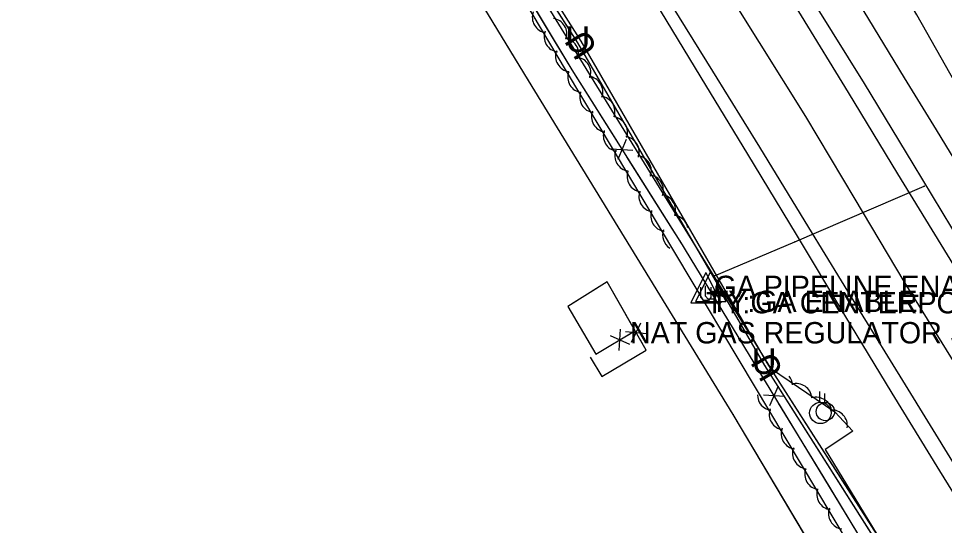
# Model space of a CAD drawing. Extents: x 954793 to 988390, y 1867850 to 1924428.
# Drawn here: x 956545.9 to 956762.1, y 1921470.5 to 1921589 of the extents above; entities that cross this region are included whole.
import ezdxf

# ---------------------------------------------------------------- set-up
doc = ezdxf.new("R2010")
doc.units = 0
for name, color, linetype in [('Default', 7, 'Continuous'), ('S_DITCHLINE', 7, 'Continuous'), ('S_EDGE_PAVEMENT', 7, 'Continuous'), ('S_FENCE', 7, 'Continuous'), ('S_FIBER_OPTIC_CABLE', 7, 'Continuous'), ('S_GAS_UTILITIES', 7, 'Continuous'), ('S_GAS_UTILITIES_ANNOT', 7, 'Continuous'), ('S_MISC_STRUCTURES_ANNOT', 7, 'Continuous'), ('S_MSC_PT_SYM', 7, 'Continuous'), ('S_PAVEMENT_CROWN', 7, 'Continuous'), ('S_SHOULDER', 7, 'Continuous'), ('S_TREE', 7, 'Continuous'), ('S_UNDERGROUND_CABLE', 7, 'Continuous'), ('S_UTILITY_POLE', 7, 'Continuous'), ('S_UTILITY_POLE_ANNOT', 7, 'Continuous'), ('S_UTL_PT_SYM', 7, 'Continuous'), ('S_WATER_UTILITIES', 7, 'Continuous')]:
    doc.layers.add(name, color=color, linetype=linetype)

msp = doc.modelspace()

# ---------------------------------------------------------------- linework, layer by layer
at = {"layer": 'S_DITCHLINE'}
msp.add_lwpolyline([(956824.89, 1921462.14), (956814.85, 1921479.11), (956804.81, 1921496.09), (956793.69, 1921511.35), (956782.58, 1921526.62), (956775.13, 1921538.75), (956767.68, 1921550.88), (956760.23, 1921563.02), (956752.78, 1921575.15), (956742.06, 1921592.81), (956731.35, 1921610.47), (956720.63, 1921628.14), (956709.92, 1921645.8), (956698.89, 1921662.81), (956688.39, 1921679.64), (956677.88, 1921696.47), (956667.38, 1921713.3), (956656.88, 1921730.13), (956648.42, 1921743.7), (956639.96, 1921757.28), (956631.5, 1921770.85), (956623.04, 1921784.42), (956609.86, 1921803.53), (956596.69, 1921822.65)], dxfattribs=at)
at = {"layer": 'S_EDGE_PAVEMENT'}
for points in [[(956806.92, 1921461.97), (956795.63, 1921480.33), (956784.35, 1921498.7), (956773.57, 1921516.24), (956762.78, 1921533.78), (956751.25, 1921552.76), (956739.71, 1921571.73), (956728.69, 1921589.63), (956717.67, 1921607.53), (956706.25, 1921626.17), (956694.82, 1921644.8), (956683.61, 1921663.12), (956672.4, 1921681.44), (956660.71, 1921700.73), (956649.01, 1921720.01), (956638.95, 1921736.25), (956628.89, 1921752.49), (956618.49, 1921769.52), (956608.09, 1921786.54), (956597.94, 1921803.09), (956587.8, 1921819.64)], [(956806.56, 1921416.15), (956797.22, 1921431.37), (956785.86, 1921449.88), (956774.97, 1921467.64), (956764.09, 1921485.4), (956753, 1921503.44), (956741.91, 1921521.48), (956730.45, 1921540.22), (956718.99, 1921558.95), (956708.02, 1921576.73), (956697.05, 1921594.51), (956685.63, 1921613.29), (956674.21, 1921632.06), (956662.99, 1921650.45), (956653.93, 1921665.3)]]:
    msp.add_lwpolyline(points, dxfattribs=at)
at = {"layer": 'S_FENCE'}
for p, q in [((956687.76, 1921560.71), (956685.83, 1921556.1)), ((956684.3, 1921558.53), (956689.29, 1921558.29)), ((956686.11, 1921511.45), (956686.48, 1921516.44)), ((956689.05, 1921513.35), (956691.19, 1921517.87)), ((956684.02, 1921514.97), (956688.58, 1921512.92)), ((956692.61, 1921515.37), (956687.63, 1921515.84)), ((956721.31, 1921498.57), (956723.33, 1921503.15)), ((956724.82, 1921500.69), (956719.83, 1921501.02))]:
    msp.add_line(p, q, dxfattribs=at)
for points in [[(956603.25, 1921696.68), (956675.05, 1921577.01)], [(956660.85, 1921600.68), (956671.13, 1921583.53)], [(956671.13, 1921583.53), (956675.05, 1921577.01)], [(956675.05, 1921577.01), (956685.73, 1921560.1)], [(956675.05, 1921577.01), (956700.71, 1921536.37)], [(956687.86, 1921556.72), (956698.54, 1921539.81)], [(956698.54, 1921539.81), (956699.4, 1921538.46)], [(956756.58, 1921444.44), (956700.28, 1921537.15)], [(956679.38, 1921509.85), (956682.09, 1921505.36), (956692.46, 1921511.51), (956683.37, 1921527.46), (956674.13, 1921521.75), (956680.66, 1921510.59), (956689.82, 1921516.04), (956689.82, 1921516.04)], [(956689.13, 1921517.34), (956683.37, 1921527.46), (956676.26, 1921523.07)], [(956676.26, 1921523.07), (956674.13, 1921521.75), (956680.66, 1921510.59), (956684.58, 1921512.92)], [(956688.01, 1921514.97), (956689.82, 1921516.04)], [(956679.38, 1921509.85), (956682.09, 1921505.36), (956692.46, 1921511.51), (956691.11, 1921513.87)], [(956733.74, 1921482.05), (956723.36, 1921499.15)], [(956744.12, 1921464.95), (956733.74, 1921482.05)]]:
    msp.add_lwpolyline(points, dxfattribs=at)
at = {"layer": 'S_FIBER_OPTIC_CABLE'}
for p, q in [((956676.45, 1921583.32), (956626.68, 1921661.71)), ((956720.12, 1921507.94), (956676.45, 1921583.32)), ((956757.34, 1921449.27), (956720.12, 1921507.94))]:
    msp.add_line(p, q, dxfattribs=at)
msp.add_lwpolyline([(957185.42, 1920752.66), (957145.58, 1920817.03), (957095.68, 1920899.54), (957079.44, 1920925.42), (957058.34, 1920960.5), (957021.49, 1921033.16), (956975.1, 1921107.7), (956938.68, 1921162.57), (956917.77, 1921198.53), (956888.1, 1921247.53), (956870.49, 1921265.97), (956835.15, 1921320.82), (956793.21, 1921389.77), (956757.34, 1921449.27), (956720.12, 1921507.94), (956676.45, 1921583.32), (956626.68, 1921661.71), (956602, 1921703.44), (956577.6, 1921744.02), (956565.93, 1921763.91)], dxfattribs=at)
msp.add_lwpolyline([(957185.42, 1920752.66), (957145.58, 1920817.03), (957095.68, 1920899.54), (957079.44, 1920925.42), (957058.34, 1920960.5), (957021.49, 1921033.16), (956975.1, 1921107.7), (956938.68, 1921162.57), (956917.77, 1921198.53), (956888.1, 1921247.53), (956870.49, 1921265.97), (956835.15, 1921320.82), (956793.21, 1921389.77), (956757.34, 1921449.27), (956720.12, 1921507.94), (956676.45, 1921583.32), (956626.68, 1921661.71), (956602, 1921703.44), (956577.6, 1921744.02), (956565.93, 1921763.91)], dxfattribs=at)
at = {"layer": 'S_GAS_UTILITIES'}
for p, q in [((956727.18, 1921536.86), (956757.4, 1921549.83)), ((956708.37, 1921528.91), (956727.18, 1921536.86))]:
    msp.add_line(p, q, dxfattribs=at)
msp.add_lwpolyline([(956708.37, 1921528.91), (956727.18, 1921536.86), (956757.4, 1921549.83)], dxfattribs=at)
msp.add_lwpolyline([(956708.37, 1921528.91), (956727.18, 1921536.86), (956757.4, 1921549.83)], dxfattribs=at)
at = {"layer": 'S_MSC_PT_SYM'}
msp.add_lwpolyline([(956688.67, 1921518.09), (956688.67, 1921518.14), (956688.67, 1921518.09), (956688.62, 1921518.09), (956688.67, 1921518.09), (956688.67, 1921518.04), (956688.67, 1921518.09), (956688.72, 1921518.09)], close=True, dxfattribs=at)
msp.add_lwpolyline([(956688.67, 1921518.09), (956688.67, 1921518.14), (956688.67, 1921518.09), (956688.62, 1921518.09), (956688.67, 1921518.09), (956688.67, 1921518.04), (956688.67, 1921518.09), (956688.72, 1921518.09)], close=True, dxfattribs=at)
msp.add_lwpolyline([(956688.67, 1921518.09), (956688.67, 1921518.14), (956688.67, 1921518.09), (956688.62, 1921518.09), (956688.67, 1921518.09), (956688.67, 1921518.04), (956688.67, 1921518.09), (956688.72, 1921518.09)], dxfattribs=at)
at = {"layer": 'S_PAVEMENT_CROWN'}
msp.add_lwpolyline([(956796.46, 1921456.36), (956785.48, 1921474.33), (956774.49, 1921492.31), (956763.61, 1921509.94), (956752.72, 1921527.58), (956741.23, 1921546.83), (956729.74, 1921566.09), (956718.92, 1921583.43), (956708.11, 1921600.77), (956696.36, 1921619.85), (956684.61, 1921638.93), (956673.65, 1921656.98), (956662.69, 1921675.02), (956650.58, 1921694.56), (956638.47, 1921714.09), (956628.7, 1921730.23), (956618.92, 1921746.38), (956608.46, 1921763.46), (956598.01, 1921780.55), (956587.91, 1921797.07), (956577.81, 1921813.6), (956567.05, 1921831.08)], dxfattribs=at)
at = {"layer": 'S_SHOULDER'}
for points in [[(956809.99, 1921463.91), (956798.94, 1921482.21), (956787.9, 1921500.51), (956776.98, 1921518.43), (956766.06, 1921536.34), (956754.76, 1921555.09), (956743.46, 1921573.83), (956732.21, 1921591.86), (956720.95, 1921609.88), (956709.61, 1921628.37), (956698.27, 1921646.85), (956687.02, 1921665.14), (956675.77, 1921683.43), (956663.96, 1921702.65), (956652.15, 1921721.86), (956642.18, 1921738.2), (956632.2, 1921754.54), (956629.59, 1921758.82)], [(956806.37, 1921409.34), (956805.35, 1921411.02), (956794.07, 1921429.55), (956782.8, 1921448.09), (956771.9, 1921465.69), (956761.01, 1921483.29), (956749.93, 1921501.48), (956738.85, 1921519.67), (956727.53, 1921538.51), (956716.2, 1921557.34), (956705.32, 1921575.2), (956694.44, 1921593.06), (956682.95, 1921611.7), (956671.46, 1921630.35), (956660.14, 1921648.71), (956649.82, 1921665.44)]]:
    msp.add_lwpolyline(points, dxfattribs=at)
at = {"layer": 'S_TREE'}
for points in [[(956743.26, 1921460.43), (956673.87, 1921576.74), (956632.49, 1921646.27), (956630.16, 1921650.77), (956631.66, 1921651.44), (956632.96, 1921651.12), (956721.48, 1921507.34), (956736.54, 1921497.13), (956740.73, 1921492.57), (956734.22, 1921488.29), (956757.48, 1921450.2)], [(956792.8, 1921524.23), (956755.69, 1921589.85), (956743.51, 1921610.73)]]:
    msp.add_lwpolyline(points, dxfattribs=at)
for centre, start, end in [((956669.48, 1921589.32), 159.9579, 261.5548), ((956670.3, 1921585.4), 340.8186, 82.4155), ((956672.24, 1921584.82), 159.9579, 261.5548), ((956673.03, 1921580.82), 340.8186, 82.4155), ((956674.91, 1921580.2), 159.9579, 261.5548), ((956675.86, 1921576.36), 340.8186, 82.4155), ((956677.77, 1921575.33), 160.0209, 261.6178), ((956678.67, 1921571.86), 340.8186, 82.4155), ((956680.56, 1921570.66), 160.0209, 261.6178), ((956681.52, 1921567.22), 340.8186, 82.4155), ((956683.3, 1921566.12), 160.0209, 261.6178), ((956684.46, 1921562.4), 340.8186, 82.4155), ((956686.07, 1921561.62), 160.0209, 261.6178), ((956687.19, 1921557.81), 340.8186, 82.4155), ((956688.74, 1921557), 160.0209, 261.6178), ((956690.02, 1921553.35), 340.8186, 82.4155), ((956691.61, 1921552.14), 160.0209, 261.6178), ((956692.83, 1921548.86), 340.8186, 82.4155), ((956694.39, 1921547.46), 160.0209, 261.6178), ((956695.68, 1921544.22), 340.8186, 82.4155), ((956697.14, 1921542.93), 160.0209, 261.6178), ((956698.62, 1921539.39), 11.2715, 82.4155), ((956699.91, 1921538.43), 160.0209, 237.0328), ((956723.02, 1921503.12), 5.0802, 39.1239), ((956727.52, 1921500.06), 5.0802, 106.6771), ((956722.07, 1921501.07), 179.7281, 261.6178), ((956732.18, 1921496.87), 5.0802, 106.6771), ((956724.82, 1921496.53), 160.0209, 261.6178), ((956735.79, 1921493.9), 351.7699, 93.3668), ((956727.59, 1921492.04), 160.0209, 261.6178), ((956730.26, 1921487.42), 160.0209, 261.6178), ((956733.12, 1921482.55), 160.0209, 261.6178), ((956735.91, 1921477.87), 160.0209, 261.6178), ((956738.66, 1921473.34), 160.0209, 261.6178)]:
    msp.add_arc(centre, 3.64, start, end, dxfattribs=at)
at = {"layer": 'S_UNDERGROUND_CABLE'}
for p, q in [((956677.23, 1921583.76), (956627.6, 1921662.3)), ((956720.72, 1921508.52), (956677.23, 1921583.76)), ((956706.39, 1921529.66), (956702.86, 1921522.56)), ((956707.52, 1921529.97), (956704, 1921522.87)), ((956706.39, 1921529.66), (956709.87, 1921522.56)), ((956707.52, 1921529.97), (956711.01, 1921522.87)), ((956705.18, 1921523.8), (956705.18, 1921526.25)), ((956706.32, 1921524.11), (956706.32, 1921526.56)), ((956707.55, 1921526.25), (956707.55, 1921523.8)), ((956708.69, 1921526.56), (956708.69, 1921524.11)), ((956702.86, 1921522.56), (956709.87, 1921522.56)), ((956704, 1921522.87), (956711.01, 1921522.87)), ((956705.8, 1921523.15), (956705.18, 1921523.8)), ((956707.01, 1921523.15), (956705.8, 1921523.15)), ((956706.94, 1921523.46), (956706.32, 1921524.11)), ((956708.14, 1921523.46), (956706.94, 1921523.46)), ((956707.55, 1921523.8), (956707.01, 1921523.15)), ((956708.69, 1921524.11), (956708.14, 1921523.46)), ((956758.29, 1921449.86), (956720.72, 1921508.52))]:
    msp.add_line(p, q, dxfattribs=at)
msp.add_lwpolyline([(957186.11, 1920753.16), (957145.96, 1920818.19), (957095.99, 1920899.93), (957080.09, 1920926.2), (957059.33, 1920960.93), (957022.08, 1921033.39), (956975.83, 1921107.98), (956939.55, 1921163.09), (956918.31, 1921199.2), (956888.88, 1921247.87), (956871.17, 1921266.78), (956835.65, 1921321.74), (956793.83, 1921390.47), (956758.29, 1921449.86), (956720.72, 1921508.52), (956677.23, 1921583.76), (956627.6, 1921662.3), (956602.65, 1921703.7), (956578.03, 1921744.05), (956566.86, 1921764.24), (956550.99, 1921787.02), (956522.91, 1921839.53)], dxfattribs=at)
msp.add_lwpolyline([(957186.11, 1920753.16), (957145.96, 1920818.19), (957095.99, 1920899.93), (957080.09, 1920926.2), (957059.33, 1920960.93), (957022.08, 1921033.39), (956975.83, 1921107.98), (956939.55, 1921163.09), (956918.31, 1921199.2), (956888.88, 1921247.87), (956871.17, 1921266.78), (956835.65, 1921321.74), (956793.83, 1921390.47), (956758.29, 1921449.86), (956720.72, 1921508.52), (956677.23, 1921583.76), (956627.6, 1921662.3), (956602.65, 1921703.7), (956578.03, 1921744.05), (956566.86, 1921764.24), (956550.99, 1921787.02), (956522.91, 1921839.53)], dxfattribs=at)
at = {"layer": 'S_UTILITY_POLE'}
for p, q in [((956732.98, 1921499.37), (956732.98, 1921501.85)), ((956734.18, 1921499.31), (956734.18, 1921501.42))]:
    msp.add_line(p, q, dxfattribs=at)
for centre, radius in [((956733.12, 1921496.85), 2.5), ((956734.3, 1921497.17), 2.13)]:
    msp.add_circle(centre, radius, dxfattribs=at)
at = {"layer": 'S_UTL_PT_SYM'}
for points in [[(956676.45, 1921583.32), (956676.45, 1921583.37), (956676.45, 1921583.32), (956676.4, 1921583.32), (956676.45, 1921583.32), (956676.45, 1921583.27), (956676.45, 1921583.32), (956676.5, 1921583.32)], [(956664.99, 1921574.52), (956664.99, 1921574.57), (956664.99, 1921574.52), (956664.94, 1921574.52), (956664.99, 1921574.52), (956664.99, 1921574.47), (956664.99, 1921574.52), (956665.04, 1921574.52)], [(956757.4, 1921549.83), (956757.4, 1921549.88), (956757.4, 1921549.83), (956757.35, 1921549.83), (956757.4, 1921549.83), (956757.4, 1921549.78), (956757.4, 1921549.83), (956757.45, 1921549.83)], [(956727.18, 1921536.86), (956727.18, 1921536.91), (956727.18, 1921536.86), (956727.13, 1921536.86), (956727.18, 1921536.86), (956727.18, 1921536.81), (956727.18, 1921536.86), (956727.23, 1921536.86)], [(956708.37, 1921528.91), (956708.37, 1921528.96), (956708.37, 1921528.91), (956708.32, 1921528.91), (956708.37, 1921528.91), (956708.37, 1921528.86), (956708.37, 1921528.91), (956708.42, 1921528.91)], [(956720.12, 1921507.94), (956720.12, 1921507.99), (956720.12, 1921507.94), (956720.07, 1921507.94), (956720.12, 1921507.94), (956720.12, 1921507.89), (956720.12, 1921507.94), (956720.17, 1921507.94)], [(956712.72, 1921496.52), (956712.72, 1921496.57), (956712.72, 1921496.52), (956712.67, 1921496.52), (956712.72, 1921496.52), (956712.72, 1921496.47), (956712.72, 1921496.52), (956712.77, 1921496.52)]]:
    msp.add_lwpolyline(points, dxfattribs=at)
for points in [[(956676.45, 1921583.32), (956676.4, 1921583.29), (956676.45, 1921583.32), (956676.47, 1921583.28), (956676.45, 1921583.32), (956676.49, 1921583.35), (956676.45, 1921583.32), (956676.42, 1921583.36)], [(956676.45, 1921583.32), (956676.4, 1921583.29), (956676.45, 1921583.32), (956676.47, 1921583.28), (956676.45, 1921583.32), (956676.49, 1921583.35), (956676.45, 1921583.32), (956676.42, 1921583.36)], [(956664.99, 1921574.52), (956664.95, 1921574.5), (956664.99, 1921574.52), (956665.02, 1921574.48), (956664.99, 1921574.52), (956665.03, 1921574.55), (956664.99, 1921574.52), (956664.97, 1921574.56)], [(956664.99, 1921574.52), (956664.95, 1921574.5), (956664.99, 1921574.52), (956665.02, 1921574.48), (956664.99, 1921574.52), (956665.03, 1921574.55), (956664.99, 1921574.52), (956664.97, 1921574.56)], [(956757.4, 1921549.83), (956757.38, 1921549.88), (956757.4, 1921549.83), (956757.35, 1921549.81), (956757.4, 1921549.83), (956757.42, 1921549.79), (956757.4, 1921549.83), (956757.44, 1921549.85)], [(956757.4, 1921549.83), (956757.38, 1921549.88), (956757.4, 1921549.83), (956757.35, 1921549.81), (956757.4, 1921549.83), (956757.42, 1921549.79), (956757.4, 1921549.83), (956757.44, 1921549.85)], [(956727.18, 1921536.86), (956727.16, 1921536.91), (956727.18, 1921536.86), (956727.13, 1921536.84), (956727.18, 1921536.86), (956727.2, 1921536.81), (956727.18, 1921536.86), (956727.23, 1921536.88)], [(956727.18, 1921536.86), (956727.16, 1921536.91), (956727.18, 1921536.86), (956727.13, 1921536.84), (956727.18, 1921536.86), (956727.2, 1921536.81), (956727.18, 1921536.86), (956727.23, 1921536.88)], [(956708.37, 1921528.91), (956708.35, 1921528.95), (956708.37, 1921528.91), (956708.33, 1921528.89), (956708.37, 1921528.91), (956708.39, 1921528.86), (956708.37, 1921528.91), (956708.42, 1921528.93)], [(956708.37, 1921528.91), (956708.35, 1921528.95), (956708.37, 1921528.91), (956708.33, 1921528.89), (956708.37, 1921528.91), (956708.39, 1921528.86), (956708.37, 1921528.91), (956708.42, 1921528.93)], [(956720.12, 1921507.94), (956720.08, 1921507.91), (956720.12, 1921507.94), (956720.15, 1921507.9), (956720.12, 1921507.94), (956720.17, 1921507.96), (956720.12, 1921507.94), (956720.1, 1921507.98)], [(956720.12, 1921507.94), (956720.08, 1921507.91), (956720.12, 1921507.94), (956720.15, 1921507.9), (956720.12, 1921507.94), (956720.17, 1921507.96), (956720.12, 1921507.94), (956720.1, 1921507.98)], [(956712.72, 1921496.52), (956712.68, 1921496.49), (956712.72, 1921496.52), (956712.75, 1921496.47), (956712.72, 1921496.52), (956712.77, 1921496.54), (956712.72, 1921496.52), (956712.7, 1921496.56)], [(956712.72, 1921496.52), (956712.68, 1921496.49), (956712.72, 1921496.52), (956712.75, 1921496.47), (956712.72, 1921496.52), (956712.77, 1921496.54), (956712.72, 1921496.52), (956712.7, 1921496.56)]]:
    msp.add_lwpolyline(points, close=True, dxfattribs=at)
at = {"layer": 'S_WATER_UTILITIES'}
for p, q in [((956664.99, 1921574.52), (956642.42, 1921611.66)), ((956712.72, 1921496.52), (956664.99, 1921574.52)), ((956758.62, 1921419.53), (956712.72, 1921496.52))]:
    msp.add_line(p, q, dxfattribs=at)
msp.add_lwpolyline([(957152.14, 1920779.34), (957118.83, 1920831.55), (957085.79, 1920885.1), (957054.52, 1920938.18), (957028.75, 1920979.22), (957006.56, 1921017.54), (956963.81, 1921088.5), (956921.49, 1921150.77), (956860.54, 1921248), (956823.27, 1921311.11), (956788.41, 1921370.78), (956758.62, 1921419.53), (956712.72, 1921496.52), (956664.99, 1921574.52), (956642.42, 1921611.66), (956593.23, 1921693.43), (956559.35, 1921746.64), (956513.09, 1921824.81)], dxfattribs=at)
msp.add_lwpolyline([(957152.14, 1920779.34), (957118.83, 1920831.55), (957085.79, 1920885.1), (957054.52, 1920938.18), (957028.75, 1920979.22), (957006.56, 1921017.54), (956963.81, 1921088.5), (956921.49, 1921150.77), (956860.54, 1921248), (956823.27, 1921311.11), (956788.41, 1921370.78), (956758.62, 1921419.53), (956712.72, 1921496.52), (956664.99, 1921574.52), (956642.42, 1921611.66), (956593.23, 1921693.43), (956559.35, 1921746.64), (956513.09, 1921824.81)], dxfattribs=at)

# ---------------------------------------------------------------- texts
at = {"layer": 'Default'}
for rotation, p in [(122.2901, (956681.32, 1921582.05)), (360, (956673.6, 1921581.21)), (360, (956717.09, 1921505.97)), (120.0279, (956724.74, 1921506.65))]:
    msp.add_text('U', height=6, rotation=rotation, dxfattribs=at).set_placement(p)
at = {"layer": 'S_GAS_UTILITIES_ANNOT'}
msp.add_text('GA PIPELINE ENABLE', height=5, dxfattribs=at).set_placement((956708.37, 1921523.91))
at = {"layer": 'S_MISC_STRUCTURES_ANNOT'}
msp.add_text('NAT GAS REGULATOR STA CENTERPOINT', height=5, dxfattribs=at).set_placement((956688.67, 1921513.09))
at = {"layer": 'S_UTILITY_POLE_ANNOT'}
for s, p in [('TY:GA CENTERPOINT', (956706.39, 1921520.12)), ('TY:GA ENABLE', (956707.52, 1921520.43))]:
    msp.add_text(s, height=5, dxfattribs=at).set_placement(p)

doc.saveas('drawing.dxf')
